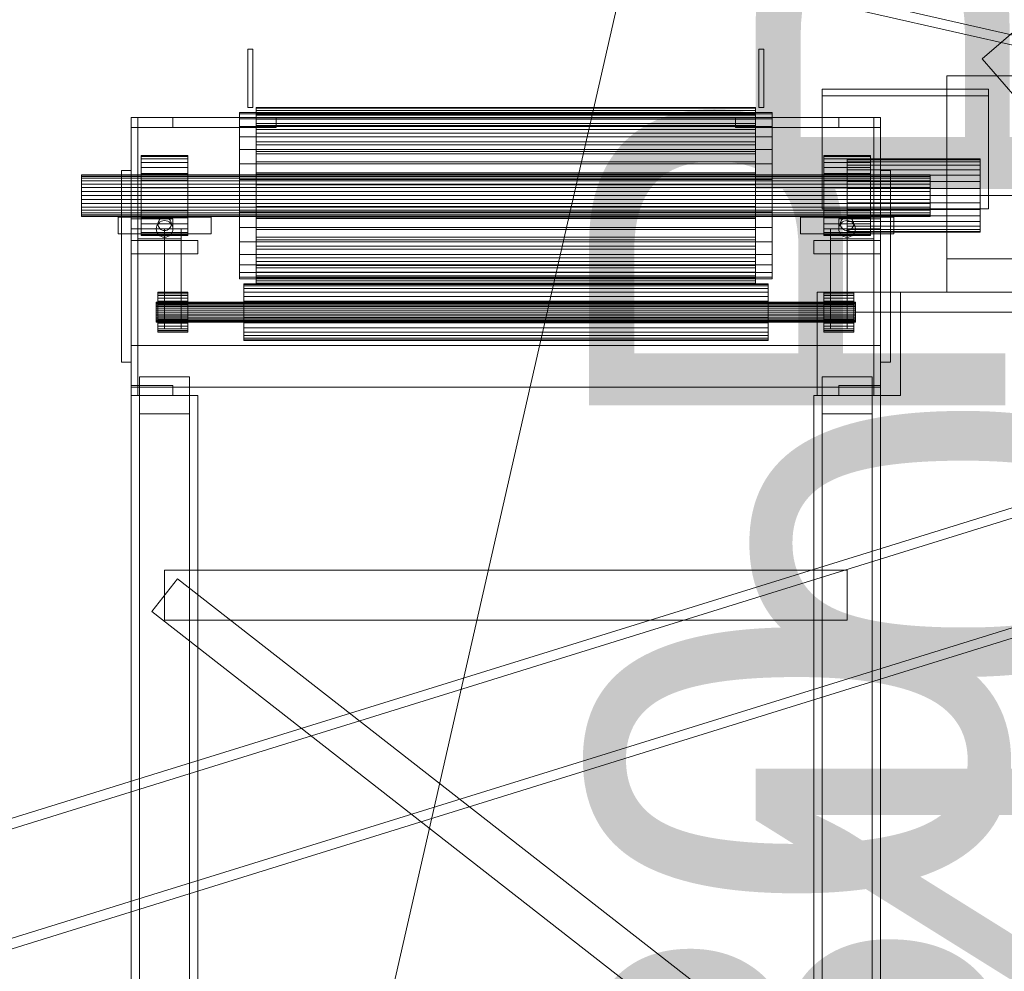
# Model space of a CAD drawing. Header units: millimetres. Extents: x -3490 to 61924, y -72580 to 6847.
# Tile 742 of 1056: x 18428 to 19019, y 1514 to 2086. Entities that reach past the tile are written whole.
import ezdxf

# ---------------------------------------------------------------- set-up
doc = ezdxf.new("R2010")
doc.units = ezdxf.units.MM
for name, color, linetype, lineweight in [('COTAS_P', 1, 'Continuous', 0), ('lateral_C02', 7, 'Continuous', 0), ('lateral_C10', 7, 'Continuous', 0), ('lateral_C11', 7, 'Continuous', 0)]:
    doc.layers.add(name, color=color, linetype=linetype, lineweight=lineweight)
doc.dimstyles.new('R19_100', dxfattribs={"dimtxt": 250, "dimasz": 150, "dimexe": 150, "dimexo": 80, "dimgap": 100, "dimtad": 1, "dimtih": 1, "dimtoh": 1, "dimdsep": 46, "dimcen": 0.09, "dimadec": 0, "dimazin": 0, "dimtfac": 1, "dimtdec": 4, "dimtofl": 0, "dimtmove": 0, "dimatfit": 3, "dimfxl": 1, "dimtolj": 1, "dimtzin": 0, "dimarcsym": 0})

# ---------------------------------------------------------------- blocks, each defined once
blk = doc.blocks.new('DIM_R29_4')
at = {"layer": 'COTAS_P'}
for p, q in [((15248.37, 1279.09), (24311.82, 4109.09)), ((24311.82, 4109.09), (24155.23, 4107.34)), ((24311.82, 4109.09), (24182.05, 4021.43)), ((24580.07, 3250), (24311.82, 4109.09)), ((15248.37, 1279.09), (15378.14, 1366.76)), ((15248.37, 1279.09), (15404.97, 1280.85)), ((15516.62, 420), (15248.37, 1279.09))]:
    blk.add_line(p, q, dxfattribs=at)
blk.add_text('9495 P', height=250, rotation=17.34062, dxfattribs=at).set_placement((19750.29, 2789.55))
blk = doc.blocks.new('DIM_R29_19')
at = {"layer": 'COTAS_P'}
for p, q in [((18820, 2240), (18619.96, 1362.51)), ((18619.96, 1362.51), (18776.21, 1373.05)), ((27699.96, -707.49), (18619.96, 1362.51)), ((18619.96, 1362.51), (18756.2, 1285.3)), ((27900, 170), (27699.96, -707.49)), ((27699.96, -707.49), (27563.71, -630.27)), ((27699.96, -707.49), (27543.71, -718.02))]:
    blk.add_line(p, q, dxfattribs=at)
blk.add_text('9312.96 P', height=250, rotation=167.15756, dxfattribs=at).set_placement((23137.73, 230.02))
blk = doc.blocks.new('DIM_R29_21')
at = {"layer": 'COTAS_P'}
for p, q in [((18820, 2240), (19220, 2240)), ((19220, 2240), (19175, 2090)), ((19220, 0), (19220, 2240)), ((19220, 2240), (19265, 2090)), ((19220, 0), (19175, 150)), ((19220, 0), (19265, 150)), ((18820, 0), (19220, 0))]:
    blk.add_line(p, q, dxfattribs=at)
blk.add_text('2240 P', height=250, rotation=90, dxfattribs=at).set_placement((19120, 1120))
blk = doc.blocks.new('DIM_R29_22')
at = {"layer": 'COTAS_P'}
for p, q in [((18720, 1980), (19120, 1980)), ((19120, 1980), (19075, 1830)), ((19120, 0), (19120, 1980)), ((19120, 1980), (19165, 1830)), ((19120, 0), (19075, 150)), ((19120, 0), (19165, 150)), ((18720, 0), (19120, 0))]:
    blk.add_line(p, q, dxfattribs=at)
blk.add_text('1980 P', height=250, rotation=90, dxfattribs=at).set_placement((19020, 990))
blk = doc.blocks.new('DIM_R29_23')
at = {"layer": 'COTAS_P'}
for p, q in [((18720, 1980), (19120, 1980)), ((19120, 1980), (19075, 1830)), ((19120, 0), (19120, 1980)), ((19120, 1980), (19165, 1830)), ((19120, 0), (19075, 150)), ((19120, 0), (19165, 150)), ((18720, 0), (19120, 0))]:
    blk.add_line(p, q, dxfattribs=at)
blk.add_text('1980 P', height=250, rotation=90, dxfattribs=at).set_placement((19020, 990))

msp = doc.modelspace()

# ---------------------------------------------------------------- linework, layer by layer
at = {"layer": 'lateral_C02'}
for p, q in [((19160.686, 1834.799), (18224.729, 1544.304)), ((18226.507, 1538.574), (19162.465, 1829.068)), ((18245.131, 1478.568), (19181.088, 1769.063)), ((19182.867, 1763.333), (18246.91, 1472.838))]:
    msp.add_line(p, q, dxfattribs=at)
at = {"layer": 'lateral_C10'}
for p, q in [((27942.91, 43.293), (18726.412, 2144.411)), ((27941.576, 37.443), (18725.079, 2138.561)), ((19585.955, 1942.304), (18890.826, 2100.775)), ((19028.918, 2081.693), (19006.23, 2062.066)), ((19415.724, 1588.712), (19006.23, 2062.066))]:
    msp.add_line(p, q, dxfattribs=at)
at = {"layer": 'lateral_C11'}
for p, q in [((18568, 2068), (18565, 2068)), ((18565, 2033), (18565, 2068)), ((18568, 2033), (18568, 2068)), ((18875, 2068), (18872, 2068)), ((18872, 2033), (18872, 2068)), ((18875, 2033), (18875, 2068)), ((19105, 2052), (18985, 2052)), ((18985, 1942), (18985, 2052)), ((19010, 2044), (18910, 2044)), ((18910, 1972), (18910, 2044)), ((18910, 2040), (18910, 2044)), ((19010, 1972), (19010, 2044)), ((19010, 2040), (19010, 2044)), ((19010, 2040), (18910, 2040)), ((18560, 2029.039), (18560, 2030)), ((18880, 2030), (18560, 2030)), ((18560, 2026.194), (18560, 2029.039)), ((18880, 2029.039), (18560, 2029.039)), ((18568, 2033), (18565, 2033)), ((18870, 2033), (18570, 2033)), ((18570, 2030), (18570, 2033)), ((18570, 2033), (18570, 2032.547)), ((18570, 2032.547), (18570, 2029.572)), ((18870, 2032.547), (18570, 2032.547)), ((18570, 2032.547), (18570, 2031.194)), ((18570, 2031.194), (18570, 2028.296)), ((18870, 2031.194), (18570, 2031.194)), ((18570, 2031.194), (18570, 2028.966)), ((18870, 2030), (18570, 2030)), ((18570, 2029.572), (18570, 2030)), ((18570, 2027), (18570, 2030)), ((18570, 2029.572), (18870, 2029.572)), ((18570, 2028.296), (18570, 2029.572)), ((18570, 2028.966), (18570, 2026.194)), ((18870, 2028.966), (18570, 2028.966)), ((18570, 2028.966), (18570, 2025.899)), ((18870, 2030), (18870, 2033)), ((18870, 2032.547), (18870, 2033)), ((18870, 2029.572), (18870, 2032.547)), ((18870, 2031.194), (18870, 2032.547)), ((18870, 2028.296), (18870, 2031.194)), ((18870, 2028.966), (18870, 2031.194)), ((18870, 2030), (18870, 2029.572)), ((18870, 2027), (18870, 2030)), ((18870, 2029.572), (18870, 2028.296)), ((18870, 2026.194), (18870, 2028.966)), ((18870, 2025.899), (18870, 2028.966)), ((18875, 2033), (18872, 2033)), ((18880, 2029.039), (18880, 2030)), ((18880, 2026.194), (18880, 2029.039)), ((18499, 2027), (18495, 2027)), ((18495, 1860), (18495, 2027)), ((18520, 2027), (18495, 2027)), ((18495, 2021), (18495, 2027)), ((18499, 1860), (18499, 2027)), ((18582, 2027), (18499, 2027)), ((18499, 2021), (18499, 2027)), ((18520, 2021), (18520, 2027)), ((18560, 2021.573), (18560, 2026.194)), ((18880, 2026.194), (18560, 2026.194)), ((18570, 2028.296), (18870, 2028.296)), ((18570, 2026.194), (18570, 2028.296)), ((18870, 2027), (18570, 2027)), ((18570, 2026.194), (18870, 2026.194)), ((18570, 2023.301), (18570, 2026.194)), ((18570, 2025.899), (18570, 2023.301)), ((18870, 2025.899), (18570, 2025.899)), ((18570, 2025.899), (18570, 2022.048)), ((18570, 2023.301), (18870, 2023.301)), ((18570, 2019.668), (18570, 2023.301)), ((18582, 2021), (18582, 2027)), ((18941, 2027), (18858, 2027)), ((18858, 2021), (18858, 2027)), ((18870, 2028.296), (18870, 2026.194)), ((18870, 2026.194), (18870, 2023.301)), ((18870, 2023.301), (18870, 2025.899)), ((18870, 2022.048), (18870, 2025.899)), ((18870, 2023.301), (18870, 2019.668)), ((18880, 2021.573), (18880, 2026.194)), ((18945, 2027), (18920, 2027)), ((18920, 2021), (18920, 2027)), ((18945, 2027), (18941, 2027)), ((18941, 1860), (18941, 2027)), ((18941, 2021), (18941, 2027)), ((18945, 1860), (18945, 2027)), ((18945, 2021), (18945, 2027)), ((18520, 2021), (18495, 2021)), ((18582, 2021), (18499, 2021)), ((18560, 2015.355), (18560, 2021.573)), ((18880, 2021.573), (18560, 2021.573)), ((18570, 2022.048), (18570, 2019.668)), ((18870, 2022.048), (18570, 2022.048)), ((18570, 2022.048), (18570, 2017.477)), ((18570, 2019.668), (18870, 2019.668)), ((18570, 2015.355), (18570, 2019.668)), ((18570, 2017.477), (18570, 2015.355)), ((18870, 2017.477), (18570, 2017.477)), ((18570, 2017.477), (18570, 2012.264)), ((18941, 2021), (18858, 2021)), ((18870, 2019.668), (18870, 2022.048)), ((18870, 2017.477), (18870, 2022.048)), ((18870, 2019.668), (18870, 2015.355)), ((18870, 2015.355), (18870, 2017.477)), ((18870, 2012.264), (18870, 2017.477)), ((18880, 2015.355), (18880, 2021.573)), ((18945, 2021), (18920, 2021)), ((18560, 2007.779), (18560, 2015.355)), ((18880, 2015.355), (18560, 2015.355)), ((18570, 2015.355), (18870, 2015.355)), ((18570, 2010.438), (18570, 2015.355)), ((18570, 2012.264), (18570, 2010.438)), ((18870, 2012.264), (18570, 2012.264)), ((18570, 2012.264), (18570, 2006.5)), ((18870, 2015.355), (18870, 2010.438)), ((18870, 2010.438), (18870, 2012.264)), ((18870, 2006.5), (18870, 2012.264)), ((18880, 2007.779), (18880, 2015.355)), ((18560, 1999.134), (18560, 2007.779)), ((18880, 2007.779), (18560, 2007.779)), ((18570, 2010.438), (18870, 2010.438)), ((18570, 2005), (18570, 2010.438)), ((18570, 2006.5), (18570, 2005)), ((18870, 2006.5), (18570, 2006.5)), ((18570, 2006.5), (18570, 2000.282)), ((18870, 2010.438), (18870, 2005)), ((18870, 2005), (18870, 2006.5)), ((18870, 2000.282), (18870, 2006.5)), ((18880, 1999.134), (18880, 2007.779)), ((18501, 2003.539), (18501, 2004)), ((18529, 2004), (18501, 2004)), ((18501, 2002.173), (18501, 2003.539)), ((18529, 2003.539), (18501, 2003.539)), ((18501, 1999.955), (18501, 2002.173)), ((18529, 2002.173), (18501, 2002.173)), ((18501, 1996.971), (18501, 1999.955)), ((18529, 1999.955), (18501, 1999.955)), ((18529, 2003.539), (18529, 2004)), ((18529, 2002.173), (18529, 2003.539)), ((18529, 1999.955), (18529, 2002.173)), ((18529, 1996.971), (18529, 1999.955)), ((18570, 2005), (18870, 2005)), ((18570, 1999.134), (18570, 2005)), ((18570, 2000.282), (18570, 1999.134)), ((18870, 2000.282), (18570, 2000.282)), ((18570, 2000.282), (18570, 1993.717)), ((18870, 2005), (18870, 1999.134)), ((18870, 1999.134), (18870, 2000.282)), ((18870, 1993.717), (18870, 2000.282)), ((18911, 2003.539), (18911, 2004)), ((18939, 2004), (18911, 2004)), ((18911, 2002.173), (18911, 2003.539)), ((18939, 2003.539), (18911, 2003.539)), ((18911, 1999.955), (18911, 2002.173)), ((18939, 2002.173), (18911, 2002.173)), ((18911, 1996.971), (18911, 1999.955)), ((18939, 1999.955), (18911, 1999.955)), ((18925, 2001.577), (18925, 2002)), ((19005, 2002), (18925, 2002)), ((18925, 2000.325), (18925, 2001.577)), ((19005, 2001.577), (18925, 2001.577)), ((18925, 1998.292), (18925, 2000.325)), ((19005, 2000.325), (18925, 2000.325)), ((18939, 2003.539), (18939, 2004)), ((18939, 2002.173), (18939, 2003.539)), ((18939, 1999.955), (18939, 2002.173)), ((18939, 1996.971), (18939, 1999.955)), ((19005, 2001.577), (19005, 2002)), ((19005, 2000.325), (19005, 2001.577)), ((19005, 1998.292), (19005, 2000.325)), ((18495, 1995), (18489, 1995)), ((18489, 1880), (18489, 1995)), ((18495, 1880), (18495, 1995)), ((18501, 1993.334), (18501, 1996.971)), ((18529, 1996.971), (18501, 1996.971)), ((18529, 1993.334), (18529, 1996.971)), ((18560, 1989.755), (18560, 1999.134)), ((18880, 1999.134), (18560, 1999.134)), ((18570, 1999.134), (18870, 1999.134)), ((18570, 1992.941), (18570, 1999.134)), ((18570, 1993.717), (18570, 1992.941)), ((18870, 1993.717), (18570, 1993.717)), ((18570, 1993.717), (18570, 1986.918)), ((18870, 1999.134), (18870, 1992.941)), ((18870, 1992.941), (18870, 1993.717)), ((18870, 1986.918), (18870, 1993.717)), ((18880, 1989.755), (18880, 1999.134)), ((18911, 1993.334), (18911, 1996.971)), ((18939, 1996.971), (18911, 1996.971)), ((18925, 1995.556), (18925, 1998.292)), ((19005, 1998.292), (18925, 1998.292)), ((18925, 1992.223), (18925, 1995.556)), ((19005, 1995.556), (18925, 1995.556)), ((18939, 1993.334), (18939, 1996.971)), ((18951, 1995), (18945, 1995)), ((18945, 1880), (18945, 1995)), ((18951, 1880), (18951, 1995)), ((19005, 1995.556), (19005, 1998.292)), ((19005, 1992.223), (19005, 1995.556)), ((18465, 1992.26), (18465, 1992.5)), ((18975, 1992.5), (18465, 1992.5)), ((18465, 1991.548), (18465, 1992.26)), ((18975, 1992.26), (18465, 1992.26)), ((18465, 1990.393), (18465, 1991.548)), ((18975, 1991.548), (18465, 1991.548)), ((18465, 1988.839), (18465, 1990.393)), ((18975, 1990.393), (18465, 1990.393)), ((18465, 1986.945), (18465, 1988.839)), ((18975, 1988.839), (18465, 1988.839)), ((18501, 1989.184), (18501, 1993.334)), ((18529, 1993.334), (18501, 1993.334)), ((18529, 1993), (18501, 1993)), ((18501, 1967), (18501, 1993)), ((18501, 1984.682), (18501, 1989.184)), ((18529, 1989.184), (18501, 1989.184)), ((18529, 1989.184), (18529, 1993.334)), ((18529, 1967), (18529, 1993)), ((18529, 1984.682), (18529, 1989.184)), ((18560, 1980), (18560, 1989.755)), ((18880, 1989.755), (18560, 1989.755)), ((18570, 1992.941), (18870, 1992.941)), ((18570, 1986.526), (18570, 1992.941)), ((18870, 1992.941), (18870, 1986.526)), ((18880, 1980), (18880, 1989.755)), ((18911, 1989.184), (18911, 1993.334)), ((18939, 1993.334), (18911, 1993.334)), ((18939, 1993), (18911, 1993)), ((18911, 1967), (18911, 1993)), ((18911, 1984.682), (18911, 1989.184)), ((18939, 1989.184), (18911, 1989.184)), ((18925, 1988.419), (18925, 1992.223)), ((19005, 1992.223), (18925, 1992.223)), ((18925, 1984.292), (18925, 1988.419)), ((19005, 1988.419), (18925, 1988.419)), ((18939, 1989.184), (18939, 1993.334)), ((18939, 1967), (18939, 1993)), ((18939, 1984.682), (18939, 1989.184)), ((18975, 1992.26), (18975, 1992.5)), ((18975, 1991.548), (18975, 1992.26)), ((18975, 1990.393), (18975, 1991.548)), ((18975, 1988.839), (18975, 1990.393)), ((18975, 1986.945), (18975, 1988.839)), ((19005, 1988.419), (19005, 1992.223)), ((19005, 1984.292), (19005, 1988.419)), ((18465, 1984.784), (18465, 1986.945)), ((18975, 1986.945), (18465, 1986.945)), ((18465, 1982.439), (18465, 1984.784)), ((18975, 1984.784), (18465, 1984.784)), ((18465, 1980), (18465, 1982.439)), ((18975, 1982.439), (18465, 1982.439)), ((18501, 1980), (18501, 1984.682)), ((18529, 1984.682), (18501, 1984.682)), ((18529, 1980), (18529, 1984.682)), ((18570, 1986.918), (18570, 1986.526)), ((18870, 1986.918), (18570, 1986.918)), ((18570, 1986.918), (18570, 1980)), ((18570, 1986.526), (18870, 1986.526)), ((18570, 1980), (18570, 1986.526)), ((18870, 1986.526), (18870, 1986.918)), ((18870, 1980), (18870, 1986.918)), ((18870, 1986.526), (18870, 1980)), ((18911, 1980), (18911, 1984.682)), ((18939, 1984.682), (18911, 1984.682)), ((18925, 1980), (18925, 1984.292)), ((19005, 1984.292), (18925, 1984.292)), ((18939, 1980), (18939, 1984.682)), ((18975, 1984.784), (18975, 1986.945)), ((18975, 1982.439), (18975, 1984.784)), ((18975, 1980), (18975, 1982.439)), ((19005, 1980), (19005, 1984.292)), ((18465, 1980), (18465, 1977.561)), ((18465, 1980), (18975, 1980)), ((18465, 1977.561), (18465, 1975.216)), ((18975, 1977.561), (18465, 1977.561)), ((18501, 1980), (18501, 1975.318)), ((18501, 1980), (18529, 1980)), ((18529, 1975.318), (18529, 1980)), ((18560, 1980), (18560, 1970.245)), ((18560, 1980), (18880, 1980)), ((18570, 1980), (18870, 1980)), ((18570, 1980), (18570, 1973.082)), ((18570, 1973.474), (18570, 1980)), ((18870, 1980), (18870, 1973.474)), ((18870, 1973.082), (18870, 1980)), ((18880, 1970.245), (18880, 1980)), ((18911, 1980), (18911, 1975.318)), ((18911, 1980), (18939, 1980)), ((18925, 1980), (18925, 1975.708)), ((18925, 1980), (19005, 1980)), ((18925, 1975.708), (18925, 1971.581)), ((19005, 1975.708), (18925, 1975.708)), ((18939, 1975.318), (18939, 1980)), ((18975, 1977.561), (18975, 1980)), ((18975, 1977.561), (18975, 1975.216)), ((19005, 1975.708), (19005, 1980)), ((19005, 1975.708), (19005, 1971.581)), ((18465, 1975.216), (18465, 1973.055)), ((18975, 1975.216), (18465, 1975.216)), ((18465, 1973.055), (18465, 1971.161)), ((18975, 1973.055), (18465, 1973.055)), ((18465, 1971.161), (18465, 1969.607)), ((18975, 1971.161), (18465, 1971.161)), ((18501, 1975.318), (18501, 1970.816)), ((18529, 1975.318), (18501, 1975.318)), ((18501, 1970.816), (18501, 1966.666)), ((18529, 1970.816), (18501, 1970.816)), ((18529, 1975.318), (18529, 1970.816)), ((18529, 1970.816), (18529, 1966.666)), ((18560, 1970.245), (18560, 1960.866)), ((18880, 1970.245), (18560, 1970.245)), ((18570, 1973.082), (18570, 1973.474)), ((18570, 1973.474), (18870, 1973.474)), ((18570, 1967.059), (18570, 1973.474)), ((18870, 1973.082), (18570, 1973.082)), ((18570, 1973.082), (18570, 1966.283)), ((18870, 1973.474), (18870, 1973.082)), ((18870, 1973.474), (18870, 1967.059)), ((18870, 1966.283), (18870, 1973.082)), ((18880, 1970.245), (18880, 1960.866)), ((19010, 1972), (18910, 1972)), ((18911, 1975.318), (18911, 1970.816)), ((18939, 1975.318), (18911, 1975.318)), ((18911, 1970.816), (18911, 1966.666)), ((18939, 1970.816), (18911, 1970.816)), ((18925, 1971.581), (18925, 1967.777)), ((19005, 1971.581), (18925, 1971.581)), ((18939, 1975.318), (18939, 1970.816)), ((18939, 1970.816), (18939, 1966.666)), ((18975, 1975.216), (18975, 1973.055)), ((18975, 1973.055), (18975, 1971.161)), ((18975, 1971.161), (18975, 1969.607)), ((19005, 1971.581), (19005, 1967.777)), ((18465, 1969.607), (18465, 1968.452)), ((18975, 1969.607), (18465, 1969.607)), ((18465, 1968.452), (18465, 1967.74)), ((18975, 1968.452), (18465, 1968.452)), ((18465, 1967.74), (18465, 1967.5)), ((18975, 1967.74), (18465, 1967.74)), ((18975, 1967.5), (18465, 1967.5)), ((18543, 1967), (18487, 1967)), ((18487, 1957), (18487, 1967)), ((18520, 1966), (18495, 1966)), ((18495, 1960), (18495, 1966)), ((18529, 1967), (18501, 1967)), ((18501, 1966.666), (18501, 1963.029)), ((18529, 1966.666), (18501, 1966.666)), ((18511.304, 1964.531), (18511.077, 1963.78)), ((18511.674, 1965.222), (18511.304, 1964.531)), ((18512.222, 1964.157), (18511.464, 1963.536)), ((18512.172, 1965.828), (18511.674, 1965.222)), ((18512.778, 1966.326), (18512.172, 1965.828)), ((18513.087, 1964.619), (18512.222, 1964.157)), ((18513.469, 1966.696), (18512.778, 1966.326)), ((18514.025, 1964.904), (18513.087, 1964.619)), ((18514.22, 1966.923), (18513.469, 1966.696)), ((18515, 1965), (18514.025, 1964.904)), ((18515, 1967), (18514.22, 1966.923)), ((18515.78, 1966.923), (18515, 1967)), ((18515.975, 1964.904), (18515, 1965)), ((18516.531, 1966.696), (18515.78, 1966.923)), ((18516.913, 1964.619), (18515.975, 1964.904)), ((18517.222, 1966.326), (18516.531, 1966.696)), ((18517.778, 1964.157), (18516.913, 1964.619)), ((18517.828, 1965.828), (18517.222, 1966.326)), ((18518.536, 1963.536), (18517.778, 1964.157)), ((18518.326, 1965.222), (18517.828, 1965.828)), ((18518.696, 1964.531), (18518.326, 1965.222)), ((18518.923, 1963.78), (18518.696, 1964.531)), ((18520, 1960), (18520, 1966)), ((18529, 1966.666), (18529, 1963.029)), ((18543, 1957), (18543, 1967)), ((18570, 1966.283), (18570, 1967.059)), ((18570, 1967.059), (18870, 1967.059)), ((18570, 1960.866), (18570, 1967.059)), ((18870, 1966.283), (18570, 1966.283)), ((18570, 1966.283), (18570, 1959.718)), ((18870, 1967.059), (18870, 1966.283)), ((18870, 1967.059), (18870, 1960.866)), ((18870, 1959.718), (18870, 1966.283)), ((18953, 1967), (18897, 1967)), ((18897, 1957), (18897, 1967)), ((18939, 1967), (18911, 1967)), ((18911, 1966.666), (18911, 1963.029)), ((18939, 1966.666), (18911, 1966.666)), ((18945, 1966), (18920, 1966)), ((18920, 1960), (18920, 1966)), ((18921.304, 1964.531), (18921.077, 1963.78)), ((18921.674, 1965.222), (18921.304, 1964.531)), ((18922.222, 1964.157), (18921.464, 1963.536)), ((18922.172, 1965.828), (18921.674, 1965.222)), ((18922.778, 1966.326), (18922.172, 1965.828)), ((18923.087, 1964.619), (18922.222, 1964.157)), ((18923.469, 1966.696), (18922.778, 1966.326)), ((18924.025, 1964.904), (18923.087, 1964.619)), ((18924.22, 1966.923), (18923.469, 1966.696)), ((18925, 1965), (18924.025, 1964.904)), ((18925, 1967), (18924.22, 1966.923)), ((18925, 1967.777), (18925, 1964.444)), ((19005, 1967.777), (18925, 1967.777)), ((18925.78, 1966.923), (18925, 1967)), ((18925.975, 1964.904), (18925, 1965)), ((18925, 1964.444), (18925, 1961.708)), ((19005, 1964.444), (18925, 1964.444)), ((18926.531, 1966.696), (18925.78, 1966.923)), ((18926.913, 1964.619), (18925.975, 1964.904)), ((18927.222, 1966.326), (18926.531, 1966.696)), ((18927.778, 1964.157), (18926.913, 1964.619)), ((18927.828, 1965.828), (18927.222, 1966.326)), ((18928.536, 1963.536), (18927.778, 1964.157)), ((18928.326, 1965.222), (18927.828, 1965.828)), ((18928.696, 1964.531), (18928.326, 1965.222)), ((18928.923, 1963.78), (18928.696, 1964.531)), ((18939, 1966.666), (18939, 1963.029)), ((18945, 1960), (18945, 1966)), ((18953, 1957), (18953, 1967)), ((18975, 1969.607), (18975, 1968.452)), ((18975, 1968.452), (18975, 1967.74)), ((18975, 1967.74), (18975, 1967.5)), ((19005, 1967.777), (19005, 1964.444)), ((19005, 1964.444), (19005, 1961.708)), ((18520, 1960), (18495, 1960)), ((18525, 1960), (18499, 1960)), ((18499, 1954), (18499, 1960)), ((18501, 1963.029), (18501, 1960.045)), ((18529, 1963.029), (18501, 1963.029)), ((18501, 1960.045), (18501, 1957.827)), ((18529, 1960.045), (18501, 1960.045)), ((18510.096, 1960.975), (18510, 1960)), ((18510, 1960), (18510.096, 1959.025)), ((18510.381, 1961.913), (18510.096, 1960.975)), ((18510.096, 1959.025), (18510.381, 1958.087)), ((18510.843, 1962.778), (18510.381, 1961.913)), ((18510.381, 1958.087), (18510.843, 1957.222)), ((18511.464, 1963.536), (18510.843, 1962.778)), ((18511.077, 1963.78), (18511, 1963)), ((18511, 1963), (18511.077, 1962.22)), ((18511.077, 1962.22), (18511.304, 1961.469)), ((18511.304, 1961.469), (18511.674, 1960.778)), ((18511.674, 1960.778), (18512.172, 1960.172)), ((18512.172, 1960.172), (18512.778, 1959.674)), ((18512.778, 1959.674), (18513.469, 1959.304)), ((18513.469, 1959.304), (18514.22, 1959.077)), ((18514.22, 1959.077), (18515, 1959)), ((18525, 1960), (18515, 1960)), ((18515, 1900), (18515, 1960)), ((18515, 1959), (18515.78, 1959.077)), ((18515.78, 1959.077), (18516.531, 1959.304)), ((18516.531, 1959.304), (18517.222, 1959.674)), ((18517.222, 1959.674), (18517.828, 1960.172)), ((18517.828, 1960.172), (18518.326, 1960.778)), ((18518.326, 1960.778), (18518.696, 1961.469)), ((18519.157, 1962.778), (18518.536, 1963.536)), ((18518.696, 1961.469), (18518.923, 1962.22)), ((18519, 1963), (18518.923, 1963.78)), ((18518.923, 1962.22), (18519, 1963)), ((18519.619, 1961.913), (18519.157, 1962.778)), ((18519.157, 1957.222), (18519.619, 1958.087)), ((18519.904, 1960.975), (18519.619, 1961.913)), ((18519.619, 1958.087), (18519.904, 1959.025)), ((18520, 1960), (18519.904, 1960.975)), ((18519.904, 1959.025), (18520, 1960)), ((18525, 1900), (18525, 1960)), ((18525, 1954), (18525, 1960)), ((18529, 1963.029), (18529, 1960.045)), ((18529, 1960.045), (18529, 1957.827)), ((18560, 1960.866), (18560, 1952.221)), ((18880, 1960.866), (18560, 1960.866)), ((18570, 1959.718), (18570, 1960.866)), ((18570, 1960.866), (18870, 1960.866)), ((18570, 1955), (18570, 1960.866)), ((18870, 1959.718), (18570, 1959.718)), ((18570, 1959.718), (18570, 1953.5)), ((18870, 1960.866), (18870, 1959.718)), ((18870, 1960.866), (18870, 1955)), ((18870, 1953.5), (18870, 1959.718)), ((18880, 1960.866), (18880, 1952.221)), ((18911, 1963.029), (18911, 1960.045)), ((18939, 1963.029), (18911, 1963.029)), ((18911, 1960.045), (18911, 1957.827)), ((18939, 1960.045), (18911, 1960.045)), ((18925, 1960), (18915, 1960)), ((18915, 1900), (18915, 1960)), ((18941, 1960), (18915, 1960)), ((18915, 1954), (18915, 1960)), ((18920.096, 1960.975), (18920, 1960)), ((18920, 1960), (18920.096, 1959.025)), ((18945, 1960), (18920, 1960)), ((18920.381, 1961.913), (18920.096, 1960.975)), ((18920.096, 1959.025), (18920.381, 1958.087)), ((18920.843, 1962.778), (18920.381, 1961.913)), ((18920.381, 1958.087), (18920.843, 1957.222)), ((18921.464, 1963.536), (18920.843, 1962.778)), ((18921.077, 1963.78), (18921, 1963)), ((18921, 1963), (18921.077, 1962.22)), ((18921.077, 1962.22), (18921.304, 1961.469)), ((18921.304, 1961.469), (18921.674, 1960.778)), ((18921.674, 1960.778), (18922.172, 1960.172)), ((18922.172, 1960.172), (18922.778, 1959.674)), ((18922.778, 1959.674), (18923.469, 1959.304)), ((18923.469, 1959.304), (18924.22, 1959.077)), ((18924.22, 1959.077), (18925, 1959)), ((18925, 1961.708), (18925, 1959.675)), ((19005, 1961.708), (18925, 1961.708)), ((18925, 1900), (18925, 1960)), ((18925, 1959.675), (18925, 1958.423)), ((19005, 1959.675), (18925, 1959.675)), ((18925, 1959), (18925.78, 1959.077)), ((18925, 1958.423), (18925, 1958)), ((19005, 1958.423), (18925, 1958.423)), ((19005, 1958), (18925, 1958)), ((18925.78, 1959.077), (18926.531, 1959.304)), ((18926.531, 1959.304), (18927.222, 1959.674)), ((18927.222, 1959.674), (18927.828, 1960.172)), ((18927.828, 1960.172), (18928.326, 1960.778)), ((18928.326, 1960.778), (18928.696, 1961.469)), ((18929.157, 1962.778), (18928.536, 1963.536)), ((18928.696, 1961.469), (18928.923, 1962.22)), ((18929, 1963), (18928.923, 1963.78)), ((18928.923, 1962.22), (18929, 1963)), ((18929.619, 1961.913), (18929.157, 1962.778)), ((18929.157, 1957.222), (18929.619, 1958.087)), ((18929.904, 1960.975), (18929.619, 1961.913)), ((18929.619, 1958.087), (18929.904, 1959.025)), ((18930, 1960), (18929.904, 1960.975)), ((18929.904, 1959.025), (18930, 1960)), ((18939, 1963.029), (18939, 1960.045)), ((18939, 1960.045), (18939, 1957.827)), ((18941, 1954), (18941, 1960)), ((19005, 1961.708), (19005, 1959.675)), ((19005, 1959.675), (19005, 1958.423)), ((19005, 1958.423), (19005, 1958)), ((18543, 1957), (18487, 1957)), ((18499, 1957), (18495, 1957)), ((18495, 1860), (18495, 1957)), ((18535, 1953), (18495, 1953)), ((18495, 1945), (18495, 1953)), ((18499, 1860), (18499, 1957)), ((18525, 1954), (18499, 1954)), ((18501, 1957.827), (18501, 1956.461)), ((18529, 1957.827), (18501, 1957.827)), ((18501, 1956.461), (18501, 1956)), ((18529, 1956.461), (18501, 1956.461)), ((18529, 1956), (18501, 1956)), ((18510.843, 1957.222), (18511.464, 1956.464)), ((18511.464, 1956.464), (18512.222, 1955.843)), ((18512.222, 1955.843), (18513.087, 1955.381)), ((18513.087, 1955.381), (18514.025, 1955.096)), ((18514.025, 1955.096), (18515, 1955)), ((18515, 1955), (18515.975, 1955.096)), ((18515.975, 1955.096), (18516.913, 1955.381)), ((18516.913, 1955.381), (18517.778, 1955.843)), ((18517.778, 1955.843), (18518.536, 1956.464)), ((18518.536, 1956.464), (18519.157, 1957.222)), ((18529, 1957.827), (18529, 1956.461)), ((18529, 1956.461), (18529, 1956)), ((18535, 1945), (18535, 1953)), ((18560, 1952.221), (18560, 1944.645)), ((18880, 1952.221), (18560, 1952.221)), ((18570, 1953.5), (18570, 1955)), ((18570, 1955), (18870, 1955)), ((18570, 1949.562), (18570, 1955)), ((18870, 1953.5), (18570, 1953.5)), ((18570, 1953.5), (18570, 1947.736)), ((18870, 1955), (18870, 1953.5)), ((18870, 1955), (18870, 1949.562)), ((18870, 1947.736), (18870, 1953.5)), ((18880, 1952.221), (18880, 1944.645)), ((18953, 1957), (18897, 1957)), ((18945, 1953), (18905, 1953)), ((18905, 1945), (18905, 1953)), ((18911, 1957.827), (18911, 1956.461)), ((18939, 1957.827), (18911, 1957.827)), ((18911, 1956.461), (18911, 1956)), ((18939, 1956.461), (18911, 1956.461)), ((18939, 1956), (18911, 1956)), ((18941, 1954), (18915, 1954)), ((18920.843, 1957.222), (18921.464, 1956.464)), ((18921.464, 1956.464), (18922.222, 1955.843)), ((18922.222, 1955.843), (18923.087, 1955.381)), ((18923.087, 1955.381), (18924.025, 1955.096)), ((18924.025, 1955.096), (18925, 1955)), ((18925, 1955), (18925.975, 1955.096)), ((18925.975, 1955.096), (18926.913, 1955.381)), ((18926.913, 1955.381), (18927.778, 1955.843)), ((18927.778, 1955.843), (18928.536, 1956.464)), ((18928.536, 1956.464), (18929.157, 1957.222)), ((18939, 1957.827), (18939, 1956.461)), ((18939, 1956.461), (18939, 1956)), ((18945, 1957), (18941, 1957)), ((18941, 1860), (18941, 1957)), ((18945, 1860), (18945, 1957)), ((18945, 1945), (18945, 1953)), ((18570, 1947.736), (18570, 1949.562)), ((18570, 1949.562), (18870, 1949.562)), ((18570, 1944.645), (18570, 1949.562)), ((18870, 1947.736), (18570, 1947.736)), ((18570, 1947.736), (18570, 1942.523)), ((18870, 1949.562), (18870, 1947.736)), ((18870, 1949.562), (18870, 1944.645)), ((18870, 1942.523), (18870, 1947.736)), ((18535, 1945), (18495, 1945)), ((18560, 1944.645), (18560, 1938.427)), ((18880, 1944.645), (18560, 1944.645)), ((18570, 1942.523), (18570, 1944.645)), ((18570, 1944.645), (18870, 1944.645)), ((18570, 1940.332), (18570, 1944.645)), ((18870, 1942.523), (18570, 1942.523)), ((18570, 1942.523), (18570, 1937.952)), ((18570, 1937.952), (18570, 1940.332)), ((18570, 1940.332), (18870, 1940.332)), ((18570, 1936.699), (18570, 1940.332)), ((18870, 1944.645), (18870, 1942.523)), ((18870, 1944.645), (18870, 1940.332)), ((18870, 1937.952), (18870, 1942.523)), ((18870, 1940.332), (18870, 1937.952)), ((18870, 1940.332), (18870, 1936.699)), ((18880, 1944.645), (18880, 1938.427)), ((18945, 1945), (18905, 1945)), ((19105, 1942), (18985, 1942)), ((18985, 1922), (18985, 1942)), ((18560, 1938.427), (18560, 1933.806)), ((18880, 1938.427), (18560, 1938.427)), ((18870, 1937.952), (18570, 1937.952)), ((18570, 1937.952), (18570, 1934.101)), ((18570, 1934.101), (18570, 1936.699)), ((18570, 1936.699), (18870, 1936.699)), ((18570, 1933.806), (18570, 1936.699)), ((18870, 1934.101), (18870, 1937.952)), ((18870, 1936.699), (18870, 1934.101)), ((18870, 1936.699), (18870, 1933.806)), ((18880, 1938.427), (18880, 1933.806)), ((18560, 1933.806), (18560, 1930.961)), ((18880, 1933.806), (18560, 1933.806)), ((18560, 1930.961), (18560, 1930)), ((18880, 1930.961), (18560, 1930.961)), ((18880, 1930), (18560, 1930)), ((18870, 1934.101), (18570, 1934.101)), ((18570, 1934.101), (18570, 1931.034)), ((18570, 1931.034), (18570, 1933.806)), ((18570, 1933.806), (18870, 1933.806)), ((18570, 1931.704), (18570, 1933.806)), ((18570, 1928.806), (18570, 1931.704)), ((18570, 1931.704), (18870, 1931.704)), ((18570, 1930.428), (18570, 1931.704)), ((18870, 1931.034), (18570, 1931.034)), ((18570, 1931.034), (18570, 1928.806)), ((18570, 1927.453), (18570, 1930.428)), ((18570, 1930.428), (18870, 1930.428)), ((18570, 1930), (18570, 1930.428)), ((18870, 1930), (18570, 1930)), ((18570, 1927), (18570, 1930)), ((18870, 1928.806), (18570, 1928.806)), ((18570, 1928.806), (18570, 1927.453)), ((18870, 1931.034), (18870, 1934.101)), ((18870, 1933.806), (18870, 1931.034)), ((18870, 1933.806), (18870, 1931.704)), ((18870, 1931.704), (18870, 1928.806)), ((18870, 1931.704), (18870, 1930.428)), ((18870, 1928.806), (18870, 1931.034)), ((18870, 1930.428), (18870, 1927.453)), ((18870, 1930.428), (18870, 1930)), ((18870, 1927), (18870, 1930)), ((18870, 1927.453), (18870, 1928.806)), ((18880, 1933.806), (18880, 1930.961)), ((18880, 1930.961), (18880, 1930)), ((18562.5, 1926.673), (18562.5, 1927)), ((18877.5, 1927), (18562.5, 1927)), ((18562.5, 1925.706), (18562.5, 1926.673)), ((18877.5, 1926.673), (18562.5, 1926.673)), ((18562.5, 1924.135), (18562.5, 1925.706)), ((18877.5, 1925.706), (18562.5, 1925.706)), ((18562.5, 1922.021), (18562.5, 1924.135)), ((18877.5, 1924.135), (18562.5, 1924.135)), ((18870, 1927.453), (18570, 1927.453)), ((18570, 1927.453), (18570, 1927)), ((18870, 1927), (18570, 1927)), ((18870, 1927), (18870, 1927.453)), ((18877.5, 1926.673), (18877.5, 1927)), ((18877.5, 1925.706), (18877.5, 1926.673)), ((18877.5, 1924.135), (18877.5, 1925.706)), ((18877.5, 1922.021), (18877.5, 1924.135)), ((18511, 1921.769), (18511, 1922)), ((18529, 1922), (18511, 1922)), ((18511, 1921.087), (18511, 1921.769)), ((18529, 1921.769), (18511, 1921.769)), ((18511, 1919.978), (18511, 1921.087)), ((18529, 1921.087), (18511, 1921.087)), ((18511, 1918.485), (18511, 1919.978)), ((18529, 1919.978), (18511, 1919.978)), ((18511, 1916.667), (18511, 1918.485)), ((18529, 1918.485), (18511, 1918.485)), ((18511, 1914.592), (18511, 1916.667)), ((18529, 1916.667), (18511, 1916.667)), ((18529, 1921.769), (18529, 1922)), ((18529, 1921.087), (18529, 1921.769)), ((18529, 1919.978), (18529, 1921.087)), ((18529, 1918.485), (18529, 1919.978)), ((18529, 1916.667), (18529, 1918.485)), ((18529, 1914.592), (18529, 1916.667)), ((18562.5, 1919.445), (18562.5, 1922.021)), ((18877.5, 1922.021), (18562.5, 1922.021)), ((18562.5, 1916.506), (18562.5, 1919.445)), ((18877.5, 1919.445), (18562.5, 1919.445)), ((18877.5, 1919.445), (18877.5, 1922.021)), ((18877.5, 1916.506), (18877.5, 1919.445)), ((18957, 1922), (18907, 1922)), ((18907, 1860), (18907, 1922)), ((18911, 1921.769), (18911, 1922)), ((18929, 1922), (18911, 1922)), ((18911, 1921.087), (18911, 1921.769)), ((18929, 1921.769), (18911, 1921.769)), ((18911, 1919.978), (18911, 1921.087)), ((18929, 1921.087), (18911, 1921.087)), ((18911, 1918.485), (18911, 1919.978)), ((18929, 1919.978), (18911, 1919.978)), ((18911, 1916.667), (18911, 1918.485)), ((18929, 1918.485), (18911, 1918.485)), ((18911, 1914.592), (18911, 1916.667)), ((18929, 1916.667), (18911, 1916.667)), ((19245, 1922), (18915, 1922)), ((18915, 1910), (18915, 1922)), ((18929, 1921.769), (18929, 1922)), ((18929, 1921.087), (18929, 1921.769)), ((18929, 1919.978), (18929, 1921.087)), ((18929, 1918.485), (18929, 1919.978)), ((18929, 1916.667), (18929, 1918.485)), ((18929, 1914.592), (18929, 1916.667)), ((18957, 1860), (18957, 1922)), ((19105, 1922), (18985, 1922)), ((18510, 1915.885), (18510, 1916)), ((18930, 1916), (18510, 1916)), ((18510, 1915.543), (18510, 1915.885)), ((18930, 1915.885), (18510, 1915.885)), ((18510, 1914.989), (18510, 1915.543)), ((18930, 1915.543), (18510, 1915.543)), ((18510, 1914.243), (18510, 1914.989)), ((18930, 1914.989), (18510, 1914.989)), ((18510, 1913.333), (18510, 1914.243)), ((18930, 1914.243), (18510, 1914.243)), ((18510, 1912.296), (18510, 1913.333)), ((18930, 1913.333), (18510, 1913.333)), ((18510, 1911.171), (18510, 1912.296)), ((18930, 1912.296), (18510, 1912.296)), ((18510, 1910), (18510, 1911.171)), ((18930, 1911.171), (18510, 1911.171)), ((18511, 1912.341), (18511, 1914.592)), ((18529, 1914.592), (18511, 1914.592)), ((18511, 1910), (18511, 1912.341)), ((18529, 1912.341), (18511, 1912.341)), ((18529, 1912.341), (18529, 1914.592)), ((18529, 1910), (18529, 1912.341)), ((18562.5, 1913.317), (18562.5, 1916.506)), ((18877.5, 1916.506), (18562.5, 1916.506)), ((18562.5, 1910), (18562.5, 1913.317)), ((18877.5, 1913.317), (18562.5, 1913.317)), ((18877.5, 1913.317), (18877.5, 1916.506)), ((18877.5, 1910), (18877.5, 1913.317)), ((18911, 1912.341), (18911, 1914.592)), ((18929, 1914.592), (18911, 1914.592)), ((18911, 1910), (18911, 1912.341)), ((18929, 1912.341), (18911, 1912.341)), ((18929, 1912.341), (18929, 1914.592)), ((18929, 1910), (18929, 1912.341)), ((18930, 1915.885), (18930, 1916)), ((18930, 1915.543), (18930, 1915.885)), ((18930, 1914.989), (18930, 1915.543)), ((18930, 1914.243), (18930, 1914.989)), ((18930, 1913.333), (18930, 1914.243)), ((18930, 1912.296), (18930, 1913.333)), ((18930, 1911.171), (18930, 1912.296)), ((18930, 1910), (18930, 1911.171)), ((18510, 1910), (18510, 1908.829)), ((18510, 1910), (18930, 1910)), ((18510, 1908.829), (18510, 1907.704)), ((18930, 1908.829), (18510, 1908.829)), ((18510, 1907.704), (18510, 1906.667)), ((18930, 1907.704), (18510, 1907.704)), ((18510, 1906.667), (18510, 1905.757)), ((18930, 1906.667), (18510, 1906.667)), ((18510, 1905.757), (18510, 1905.011)), ((18930, 1905.757), (18510, 1905.757)), ((18510, 1905.011), (18510, 1904.457)), ((18930, 1905.011), (18510, 1905.011)), ((18511, 1910), (18511, 1907.659)), ((18511, 1910), (18529, 1910)), ((18511, 1907.659), (18511, 1905.408)), ((18529, 1907.659), (18511, 1907.659)), ((18511, 1905.408), (18511, 1903.333)), ((18529, 1905.408), (18511, 1905.408)), ((18529, 1907.659), (18529, 1910)), ((18529, 1907.659), (18529, 1905.408)), ((18529, 1905.408), (18529, 1903.333)), ((18562.5, 1910), (18562.5, 1906.683)), ((18562.5, 1910), (18877.5, 1910)), ((18562.5, 1906.683), (18562.5, 1903.494)), ((18877.5, 1906.683), (18562.5, 1906.683)), ((18877.5, 1906.683), (18877.5, 1910)), ((18877.5, 1906.683), (18877.5, 1903.494)), ((18911, 1910), (18911, 1907.659)), ((18911, 1910), (18929, 1910)), ((18911, 1907.659), (18911, 1905.408)), ((18929, 1907.659), (18911, 1907.659)), ((18911, 1905.408), (18911, 1903.333)), ((18929, 1905.408), (18911, 1905.408)), ((19245, 1910), (18915, 1910)), ((18929, 1907.659), (18929, 1910)), ((18929, 1907.659), (18929, 1905.408)), ((18929, 1905.408), (18929, 1903.333)), ((18930, 1908.829), (18930, 1910)), ((18930, 1908.829), (18930, 1907.704)), ((18930, 1907.704), (18930, 1906.667)), ((18930, 1906.667), (18930, 1905.757)), ((18930, 1905.757), (18930, 1905.011)), ((18930, 1905.011), (18930, 1904.457)), ((18510, 1904.457), (18510, 1904.115)), ((18930, 1904.457), (18510, 1904.457)), ((18510, 1904.115), (18510, 1904)), ((18930, 1904.115), (18510, 1904.115)), ((18930, 1904), (18510, 1904)), ((18511, 1903.333), (18511, 1901.515)), ((18529, 1903.333), (18511, 1903.333)), ((18511, 1901.515), (18511, 1900.022)), ((18529, 1901.515), (18511, 1901.515)), ((18511, 1900.022), (18511, 1898.913)), ((18529, 1900.022), (18511, 1900.022)), ((18511, 1898.913), (18511, 1898.231)), ((18529, 1898.913), (18511, 1898.913)), ((18525, 1900), (18515, 1900)), ((18529, 1903.333), (18529, 1901.515)), ((18529, 1901.515), (18529, 1900.022)), ((18529, 1900.022), (18529, 1898.913)), ((18529, 1898.913), (18529, 1898.231)), ((18562.5, 1903.494), (18562.5, 1900.555)), ((18877.5, 1903.494), (18562.5, 1903.494)), ((18562.5, 1900.555), (18562.5, 1897.979)), ((18877.5, 1900.555), (18562.5, 1900.555)), ((18877.5, 1903.494), (18877.5, 1900.555)), ((18877.5, 1900.555), (18877.5, 1897.979)), ((18911, 1903.333), (18911, 1901.515)), ((18929, 1903.333), (18911, 1903.333)), ((18911, 1901.515), (18911, 1900.022)), ((18929, 1901.515), (18911, 1901.515)), ((18911, 1900.022), (18911, 1898.913)), ((18929, 1900.022), (18911, 1900.022)), ((18911, 1898.913), (18911, 1898.231)), ((18929, 1898.913), (18911, 1898.913)), ((18925, 1900), (18915, 1900)), ((18929, 1903.333), (18929, 1901.515)), ((18929, 1901.515), (18929, 1900.022)), ((18929, 1900.022), (18929, 1898.913)), ((18929, 1898.913), (18929, 1898.231)), ((18930, 1904.457), (18930, 1904.115)), ((18930, 1904.115), (18930, 1904)), ((18511, 1898.231), (18511, 1898)), ((18529, 1898.231), (18511, 1898.231)), ((18529, 1898), (18511, 1898)), ((18529, 1898.231), (18529, 1898)), ((18562.5, 1897.979), (18562.5, 1895.865)), ((18877.5, 1897.979), (18562.5, 1897.979)), ((18562.5, 1895.865), (18562.5, 1894.294)), ((18877.5, 1895.865), (18562.5, 1895.865)), ((18562.5, 1894.294), (18562.5, 1893.327)), ((18877.5, 1894.294), (18562.5, 1894.294)), ((18562.5, 1893.327), (18562.5, 1893)), ((18877.5, 1893.327), (18562.5, 1893.327)), ((18877.5, 1893), (18562.5, 1893)), ((18877.5, 1897.979), (18877.5, 1895.865)), ((18877.5, 1895.865), (18877.5, 1894.294)), ((18877.5, 1894.294), (18877.5, 1893.327)), ((18877.5, 1893.327), (18877.5, 1893)), ((18911, 1898.231), (18911, 1898)), ((18929, 1898.231), (18911, 1898.231)), ((18929, 1898), (18911, 1898)), ((18929, 1898.231), (18929, 1898)), ((18945, 1890), (18495, 1890)), ((18495, 1865), (18495, 1890)), ((18945, 1865), (18945, 1890)), ((18495, 1880), (18489, 1880)), ((18951, 1880), (18945, 1880)), ((18500, 1871.123), (18530, 1871.123)), ((18500, 1848.877), (18500, 1871.123)), ((18500, 1871.123), (18500, 1491.123)), ((18530, 1871.123), (18530, 1848.877)), ((18530, 1491.123), (18530, 1871.123)), ((18910, 1871.123), (18940, 1871.123)), ((18910, 1848.877), (18910, 1871.123)), ((18910, 1871.123), (18910, 1491.123)), ((18940, 1871.123), (18940, 1848.877)), ((18940, 1491.123), (18940, 1871.123)), ((18520, 1866), (18495, 1866)), ((18495, 1860), (18495, 1866)), ((18945, 1865), (18495, 1865)), ((18520, 1860), (18520, 1866)), ((18945, 1866), (18920, 1866)), ((18920, 1860), (18920, 1866)), ((18945, 1860), (18945, 1866)), ((18499, 1860), (18495, 1860)), ((18520, 1860), (18495, 1860)), ((18495, 1860), (18535, 1860)), ((18495, 1860), (18495, 12)), ((18535, 12), (18535, 1860)), ((18905, 1860), (18945, 1860)), ((18905, 1860), (18905, 12)), ((18957, 1860), (18907, 1860)), ((18945, 1860), (18920, 1860)), ((18945, 1860), (18941, 1860)), ((18945, 12), (18945, 1860)), ((18530, 1848.877), (18500, 1848.877)), ((18500, 1468.877), (18500, 1848.877)), ((18530, 1468.877), (18530, 1848.877)), ((18940, 1848.877), (18910, 1848.877)), ((18910, 1468.877), (18910, 1848.877)), ((18940, 1468.877), (18940, 1848.877)), ((18515, 1755), (18515, 1725)), ((18925, 1755), (18515, 1755)), ((18925, 1755), (18925, 1725)), ((18522.691, 1749.854), (18507.309, 1730.146)), ((18932.691, 1429.854), (18522.691, 1749.854)), ((18917.309, 1410.146), (18507.309, 1730.146)), ((18925, 1725), (18515, 1725))]:
    msp.add_line(p, q, dxfattribs=at)

# ---------------------------------------------------------------- dimensions: what is measured, and where the dimension line sits
at = {"layer": 'COTAS_P'}
for p1, p2, distance, picture, middle in [((15516.618, 420), (24580.067, 3250), 900, 'DIM_R29_4', (19780.096, 2694.095)), ((27900, 170), (18820, 2240), 900, 'DIM_R29_19', (23159.956, 327.514)), ((18820, 0), (18820, 2240), -400, 'DIM_R29_21', (19220, 1120)), ((18720, 0), (18720, 1980), -400, 'DIM_R29_22', (19120, 990)), ((18720, 0), (18720, 1980), -400, 'DIM_R29_23', (19120, 990))]:
    dim = msp.add_aligned_dim(p1=p1, p2=p2, distance=distance, text='<> P', dimstyle='R19_100', dxfattribs=at)
    dim.commit()
    dim.dimension.update_dxf_attribs({"geometry": picture, "text_midpoint": middle})

doc.saveas('drawing.dxf')
